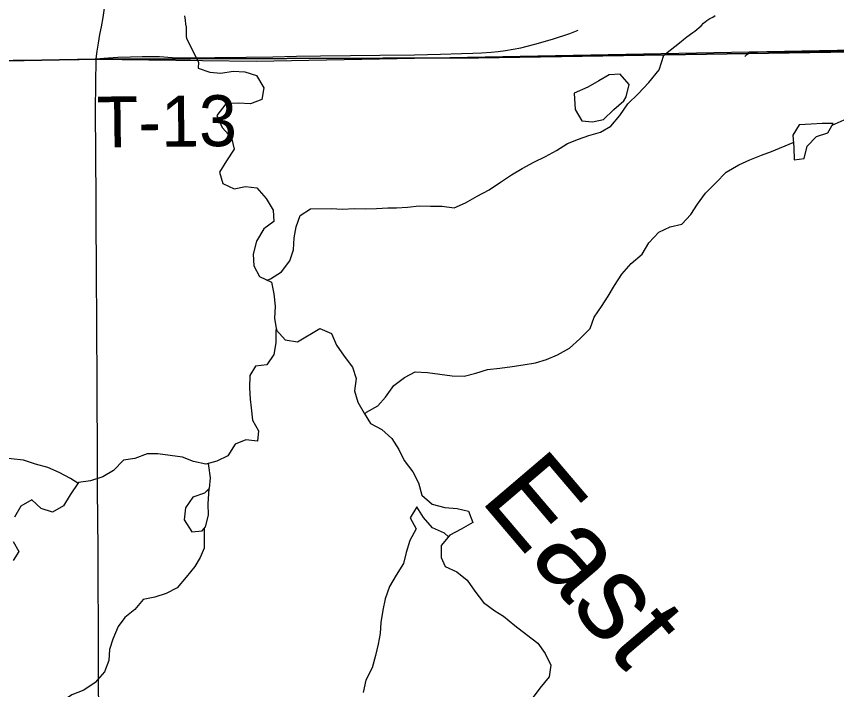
# Model space of a CAD drawing. Extents: x 0 to 34, y 0 to 22.
# Drawn here: x 7.7001 to 8.1572, y 20.1508 to 20.5257 of the extents above; entities that cross this region are included whole.
import ezdxf

# ---------------------------------------------------------------- set-up
doc = ezdxf.new("R2010")
doc.units = 0
for name, color, linetype in [('GM_X_County_Road', 7, 'Continuous'), ('GM_X_Major_River', 7, 'Continuous'), ('GM_X_Minor_Lake', 7, 'Continuous'), ('GM_X_Minor_River', 7, 'Continuous'), ('GM_X_Minor_River_Text', 7, 'Continuous'), ('GM_X_Rail_Line_Text', 7, 'Continuous'), ('GM_X_State_Route', 7, 'Continuous'), ('GM_X_Township_Road', 7, 'Continuous'), ('GM_X_Township_Road_Text', 7, 'Continuous'), ('GM_X_Unincorporated', 7, 'Continuous'), ('SH_Cut_Line', 7, 'Continuous')]:
    doc.layers.add(name, color=color, linetype=linetype)

msp = doc.modelspace()

# ---------------------------------------------------------------- linework, layer by layer
at = {"layer": 'GM_X_County_Road'}
for points in [[(7.96464, 20.5057), (7.96854, 20.50608), (7.97278, 20.50667), (7.98126, 20.50825), (7.98907, 20.51013), (7.99892, 20.51308), (8.00852, 20.51624), (8.01316, 20.51808)], [(7.7445, 20.50209), (7.74891, 20.50243), (7.75657, 20.50289), (7.76376, 20.50319), (7.77031, 20.50336), (7.77513, 20.50341), (7.77986, 20.50328), (7.787, 20.50274), (7.79074, 20.50256), (7.79493, 20.50252), (7.81064, 20.50279), (7.82817, 20.50301), (7.84302, 20.50323), (7.85627, 20.50345), (7.86956, 20.50368), (7.88633, 20.5039), (7.90262, 20.50404), (7.92206, 20.5043), (7.93656, 20.50466), (7.9482, 20.50497), (7.95449, 20.50524), (7.95926, 20.50545), (7.96464, 20.5057)], [(7.41155, 20.49566), (7.424, 20.49593), (7.43676, 20.49623), (7.45821, 20.49664), (7.47878, 20.49704), (7.49756, 20.49752), (7.51286, 20.49776), (7.52678, 20.498), (7.54088, 20.49825), (7.55577, 20.4985), (7.56937, 20.49881), (7.58135, 20.49904), (7.59225, 20.49923), (7.60497, 20.49944), (7.62116, 20.4998), (7.63789, 20.50011), (7.65693, 20.50047), (7.67808, 20.50087), (7.69842, 20.50126), (7.71742, 20.5014), (7.73504, 20.50167), (7.7445, 20.50209)]]:
    msp.add_lwpolyline(points, dxfattribs=at)
at = {"layer": 'GM_X_Major_River'}
msp.add_lwpolyline([(7.79373, 20.52591), (7.79417, 20.52364), (7.79442, 20.52137), (7.79466, 20.51966), (7.79472, 20.51757), (7.79476, 20.51586), (7.79479, 20.51472), (7.79502, 20.5134), (7.80164, 20.5002)], dxfattribs=at)
at = {"layer": 'GM_X_Minor_Lake'}
for points in [[(8.0387, 20.47864), (8.04, 20.48094), (8.0416, 20.4878), (8.03658, 20.49343), (8.03051, 20.49315), (8.02468, 20.48983), (8.01866, 20.48632), (8.01102, 20.48285)], [(8.0387, 20.47864), (8.04, 20.48094), (8.0416, 20.4878), (8.03658, 20.49343), (8.03051, 20.49315), (8.02468, 20.48983), (8.01866, 20.48632), (8.01103, 20.48286)], [(8.01102, 20.48285), (8.01145, 20.47386), (8.01515, 20.46745), (8.02123, 20.46697), (8.02728, 20.4682), (8.03308, 20.4738), (8.0387, 20.47864)], [(8.15525, 20.46612), (8.15468, 20.4661), (8.14917, 20.46602), (8.1431, 20.46574), (8.13628, 20.46526), (8.13276, 20.4595), (8.13343, 20.45267), (8.13354, 20.44583)], [(8.1552, 20.46612), (8.15468, 20.4661), (8.14917, 20.46602), (8.1431, 20.46574), (8.13628, 20.46526), (8.13276, 20.4595), (8.13343, 20.45267), (8.13354, 20.44583)], [(8.13354, 20.44583), (8.13922, 20.44648), (8.14082, 20.45335), (8.14606, 20.45875), (8.15229, 20.46093), (8.15525, 20.46612)], [(8.13354, 20.44583), (8.13922, 20.44648), (8.14082, 20.45335), (8.14606, 20.45875), (8.15229, 20.46093), (8.15524, 20.46611)], [(7.80759, 20.2627), (7.80498, 20.26019), (7.79837, 20.258), (7.79428, 20.25205), (7.79362, 20.24539), (7.7979, 20.23861), (7.80359, 20.23926)], [(7.80756, 20.26267), (7.80498, 20.26019), (7.79837, 20.258), (7.79428, 20.25205), (7.79362, 20.24539), (7.7979, 20.23861), (7.80359, 20.23926)], [(7.80359, 20.23926), (7.80545, 20.24138), (7.80725, 20.24787), (7.80696, 20.25433), (7.80757, 20.26277)], [(7.80359, 20.23926), (7.80545, 20.24138), (7.80725, 20.24787), (7.80696, 20.25433), (7.80756, 20.26267)]]:
    msp.add_lwpolyline(points, dxfattribs=at)
at = {"layer": 'GM_X_Minor_River'}
for points in [[(8.06096, 20.50416), (8.07059, 20.51171), (8.07189, 20.51288), (8.07375, 20.51426), (8.07711, 20.51663), (8.07823, 20.51742), (8.08175, 20.52037), (8.08304, 20.52192), (8.0849, 20.5233), (8.08658, 20.52449), (8.08827, 20.52529), (8.08957, 20.52609)], [(7.80161, 20.5002), (7.80136, 20.49678), (7.80785, 20.4946), (7.81412, 20.49412), (7.82094, 20.49518), (7.82739, 20.49489), (7.83388, 20.49271), (7.83797, 20.48592), (7.83693, 20.47944), (7.83051, 20.47707), (7.82368, 20.47735), (7.81685, 20.47706), (7.81182, 20.47052), (7.81477, 20.46372), (7.81998, 20.4581), (7.82141, 20.45165), (7.81714, 20.44532), (7.81325, 20.43899), (7.81525, 20.43255), (7.82156, 20.42961), (7.8278, 20.43103), (7.83408, 20.43017), (7.83929, 20.42436), (7.84319, 20.41776), (7.84366, 20.4115), (7.83803, 20.40742), (7.83396, 20.40052), (7.83217, 20.39327), (7.83246, 20.38681), (7.83559, 20.38077), (7.84228, 20.37764), (7.84352, 20.3712), (7.84438, 20.36437), (7.84392, 20.35752), (7.84516, 20.35088), (7.84998, 20.34563), (7.85683, 20.34441), (7.86925, 20.35181), (7.87574, 20.34906), (7.8785, 20.34264), (7.88277, 20.33643), (7.88742, 20.33041), (7.88941, 20.32398), (7.88857, 20.31712), (7.89037, 20.31088), (7.89388, 20.30466), (7.89739, 20.29901), (7.9037, 20.29568), (7.90928, 20.29063), (7.91317, 20.28442), (7.9163, 20.27838), (7.92114, 20.27199), (7.92427, 20.26595), (7.92608, 20.25914), (7.93186, 20.25409), (7.93891, 20.25229), (7.94575, 20.25164), (7.95203, 20.25021), (7.95441, 20.24378), (7.94801, 20.24007), (7.94161, 20.23675), (7.93676, 20.23097), (7.93687, 20.22432), (7.93903, 20.21941), (7.94553, 20.21647), (7.95129, 20.2118), (7.95556, 20.20559), (7.9604, 20.19939), (7.96674, 20.19473), (7.97153, 20.19176), (7.97787, 20.18654), (7.9844, 20.1815), (7.99074, 20.17665), (7.99481, 20.17082), (7.99795, 20.1644), (7.9971, 20.15793), (7.99188, 20.15158), (7.9876, 20.14581)], [(7.83975, 20.37883), (7.84168, 20.37953), (7.84789, 20.38343), (7.85254, 20.38958), (7.85453, 20.39569), (7.855, 20.40235), (7.85605, 20.40845), (7.85823, 20.41475), (7.86405, 20.41845), (7.87563, 20.41862), (7.8819, 20.41834), (7.88835, 20.41862), (7.89461, 20.41853), (7.90087, 20.41862), (7.90713, 20.41909), (7.91187, 20.41916), (7.91813, 20.41944), (7.92458, 20.42011), (7.93084, 20.42001), (7.93749, 20.41992), (7.94414, 20.41907), (7.95036, 20.42182), (7.95695, 20.42553), (7.96354, 20.42905), (7.96993, 20.43333), (7.97613, 20.43741), (7.98196, 20.44092), (7.98855, 20.44444), (7.99495, 20.44758), (8.00116, 20.45109), (8.00718, 20.45498), (8.01341, 20.45735), (8.01907, 20.45934), (8.02569, 20.46115), (8.03133, 20.46446), (8.03636, 20.47043), (8.04082, 20.47696), (8.04662, 20.48256), (8.05259, 20.48892), (8.05837, 20.49584), (8.06094, 20.50416)], [(8.16756, 20.48017), (8.16576, 20.47349), (8.16129, 20.46791), (8.15457, 20.46494)], [(7.89421, 20.30413), (7.8952, 20.30525), (7.9016, 20.30876), (7.90589, 20.31358), (7.91054, 20.32011), (7.91636, 20.32457), (7.92238, 20.3277), (7.92922, 20.32742), (7.93607, 20.32638), (7.94291, 20.32553), (7.94975, 20.32525), (7.95618, 20.32706), (7.9626, 20.32906), (7.96961, 20.32973), (7.97643, 20.33078), (7.98249, 20.33163), (7.9895, 20.33269), (7.99554, 20.33468), (8.00176, 20.33724), (8.00835, 20.34095), (8.01415, 20.34617), (8.01995, 20.35196), (8.02213, 20.35826), (8.02622, 20.36421), (8.02992, 20.36997), (8.03344, 20.37592), (8.03752, 20.38206), (8.04274, 20.38803), (8.04893, 20.39325), (8.05263, 20.39958), (8.05823, 20.40556), (8.06445, 20.4085), (8.07088, 20.40993), (8.07592, 20.41532), (8.07963, 20.42108), (8.08409, 20.42723), (8.08989, 20.43302), (8.09568, 20.439), (8.10264, 20.44309), (8.10886, 20.44584), (8.11528, 20.44841), (8.12094, 20.45039), (8.13309, 20.45551)], [(7.84501, 20.35168), (7.84478, 20.35069), (7.84469, 20.34384), (7.84366, 20.33737), (7.83976, 20.33161), (7.83331, 20.33094), (7.83017, 20.32576), (7.83008, 20.31892), (7.83037, 20.31246), (7.83101, 20.30772), (7.83169, 20.30088), (7.835, 20.29485), (7.83452, 20.28914), (7.82806, 20.28981), (7.82202, 20.28744), (7.81794, 20.28091), (7.81192, 20.27797), (7.80568, 20.27636), (7.79882, 20.27778), (7.79271, 20.28016), (7.78586, 20.2812), (7.77902, 20.28205), (7.77294, 20.28215), (7.76615, 20.27957), (7.7599, 20.27853), (7.7543, 20.27275), (7.74828, 20.26923), (7.74148, 20.26704), (7.73466, 20.26618), (7.73002, 20.25927), (7.72631, 20.25313), (7.72029, 20.24962), (7.714, 20.25162), (7.7088, 20.25648), (7.70259, 20.25297), (7.69908, 20.24684)], [(7.73442, 20.26583), (7.73026, 20.2684), (7.72394, 20.27173), (7.71764, 20.27448), (7.71078, 20.27628), (7.7041, 20.27865), (7.69725, 20.27931), (7.69251, 20.27943)], [(7.80702, 20.27671), (7.80721, 20.27543), (7.80807, 20.26879), (7.80759, 20.2627)], [(7.94084, 20.23583), (7.93875, 20.23785), (7.93206, 20.24098), (7.92704, 20.24661), (7.92334, 20.25263), (7.91964, 20.2465), (7.92296, 20.24027), (7.91945, 20.23376), (7.91727, 20.22707), (7.91585, 20.22097), (7.91177, 20.21445), (7.90807, 20.20831), (7.90571, 20.20143), (7.90429, 20.19495), (7.90326, 20.18809), (7.90278, 20.182), (7.90173, 20.17609), (7.90031, 20.1698), (7.89832, 20.16293), (7.89482, 20.15603), (7.89341, 20.14917)], [(7.80482, 20.24071), (7.80468, 20.22959), (7.80248, 20.22442), (7.79952, 20.21943), (7.79468, 20.21347), (7.78965, 20.2075), (7.78362, 20.20437), (7.7772, 20.20219), (7.77077, 20.20095), (7.76611, 20.19537), (7.76048, 20.19091), (7.75676, 20.18592), (7.75383, 20.17884), (7.75202, 20.17311), (7.75173, 20.16702), (7.74917, 20.16071), (7.74395, 20.15474), (7.73775, 20.15047), (7.73096, 20.1479), (7.72457, 20.14343), (7.71952, 20.13861), (7.71771, 20.13207)], [(7.69834, 20.23333), (7.70146, 20.22767), (7.69831, 20.22268)]]:
    msp.add_lwpolyline(points, dxfattribs=at)
at = {"layer": 'GM_X_Rail_Line_Text'}
for points in [[(6.99108, 20.48711), (7.05001, 20.48828), (7.12851, 20.48984), (7.41076, 20.49536), (7.55552, 20.49834), (7.74412, 20.50184), (7.95771, 20.5026), (8.18847, 20.50622), (8.37504, 20.51102), (8.37874, 20.51114), (8.38319, 20.51123), (8.39386, 20.51177), (8.41696, 20.51215), (8.45204, 20.51253), (8.78844, 20.51908), (8.88492, 20.52095), (8.9, 20.52117), (8.9, 20.9), (4.27516, 20.9)], [(8.9, 17.93196), (8.9, 20.52117), (8.88492, 20.52095), (8.78844, 20.51908), (8.45204, 20.51253), (8.41696, 20.51215), (8.39386, 20.51177), (8.38319, 20.51123), (8.37874, 20.51114), (8.37504, 20.51102), (8.18847, 20.50622), (7.95771, 20.5026), (7.74412, 20.50184), (7.55552, 20.49834), (7.41076, 20.49536), (7.12851, 20.48984), (7.05001, 20.48828), (6.99108, 20.48711)]]:
    msp.add_lwpolyline(points, dxfattribs=at)
at = {"layer": 'GM_X_State_Route'}
for points in [[(7.7445, 20.50209), (7.74515, 20.50638), (7.7459, 20.51068), (7.74672, 20.51555), (7.74754, 20.51984), (7.7484, 20.52508), (7.74919, 20.53028)], [(7.74613, 20.12209), (7.74587, 20.17239), (7.74574, 20.22471), (7.74561, 20.23286), (7.74555, 20.24166), (7.74535, 20.26629), (7.74516, 20.33223), (7.74503, 20.3422), (7.74496, 20.36226), (7.74483, 20.37523), (7.74477, 20.39087), (7.74463, 20.40631), (7.74457, 20.42364), (7.74431, 20.44834), (7.74418, 20.47382), (7.7445, 20.50209)]]:
    msp.add_lwpolyline(points, dxfattribs=at)
at = {"layer": 'GM_X_Township_Road'}
for points in [[(7.7445, 20.50209), (7.74891, 20.50243), (7.75657, 20.50289), (7.76376, 20.50319), (7.77031, 20.50336), (7.77513, 20.50341), (7.77986, 20.50328), (7.787, 20.50274), (7.79074, 20.50256), (7.79493, 20.50252), (7.81064, 20.50279), (7.82817, 20.50301), (7.84302, 20.50323), (7.85627, 20.50345), (7.86956, 20.50368), (7.88633, 20.5039), (7.90262, 20.50404), (7.92206, 20.5043), (7.93656, 20.50466), (7.9482, 20.50497), (7.95449, 20.50524), (7.95926, 20.50545), (7.96464, 20.5057)], [(8.10613, 20.50325), (8.10704, 20.50425), (8.10827, 20.50503), (8.10949, 20.50548), (8.11099, 20.50584), (8.11318, 20.50598), (8.13306, 20.50616), (8.17562, 20.50679)]]:
    msp.add_lwpolyline(points, dxfattribs=at)
at = {"layer": 'GM_X_Unincorporated'}
msp.add_lwpolyline([(8.78339, 20.9), (6.68487, 20.9), (6.69534, 20.4811), (6.99108, 20.48711), (7.12851, 20.48955), (7.41087, 20.49537), (7.55552, 20.49834), (7.74412, 20.50184), (7.8338, 20.50066), (8.38319, 20.51123), (8.39386, 20.51177), (8.41696, 20.51215), (8.45204, 20.51253), (8.78844, 20.51908)], close=True, dxfattribs=at)
at = {"layer": 'SH_Cut_Line'}
msp.add_lwpolyline([(2.1, 14.1), (8.9, 14.1), (8.9, 20.52117), (8.88492, 20.52095), (8.78844, 20.51908), (8.45204, 20.51253), (8.41696, 20.51215), (8.39386, 20.51177), (8.38319, 20.51123), (8.37874, 20.51114), (8.37504, 20.51102), (8.18847, 20.50622), (7.95771, 20.5026), (7.74412, 20.50184), (7.55552, 20.49834), (7.41076, 20.49536), (7.12851, 20.48984), (7.05001, 20.48828), (6.99108, 20.48711)], dxfattribs=at)

# ---------------------------------------------------------------- texts
at = {"layer": 'GM_X_Minor_River_Text'}
msp.add_text('East', height=0.047375, rotation=310.4176, dxfattribs=at).set_placement((7.95787, 20.25658))
at = {"layer": 'GM_X_Township_Road_Text'}
msp.add_text('T-13', height=0.028409, rotation=0.7069, dxfattribs=at).set_placement((7.74505, 20.45256))

doc.saveas('drawing.dxf')
